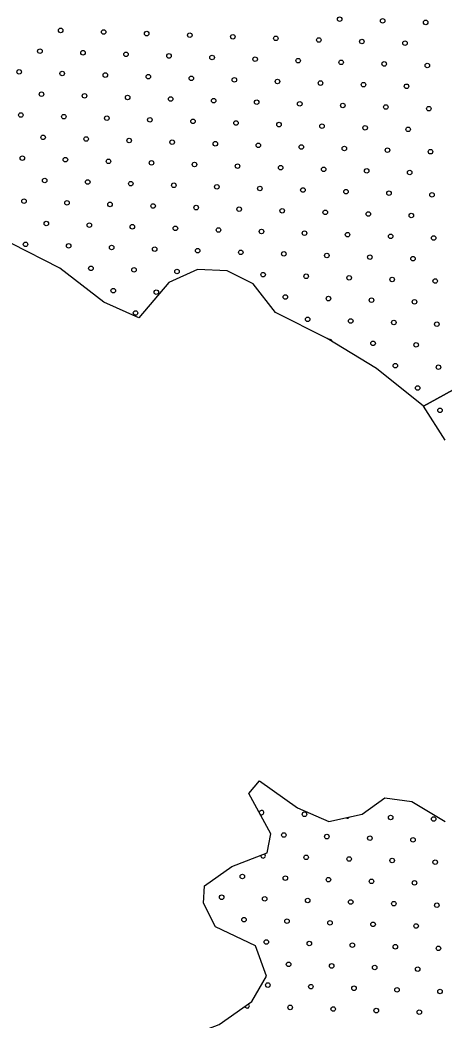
# Model space of a CAD drawing. Extents: x 1612280 to 1883141, y 560852 to 780851.
# Drawn here: x 1784608 to 1786594, y 648821 to 653503 of the extents above; entities that cross this region are included whole.
import ezdxf

# ---------------------------------------------------------------- set-up
doc = ezdxf.new("R2010")
doc.units = 0
doc.layers.add('DESIGN - SCRATCH - User 1', color=7, linetype='Continuous')
doc.layers.add('DESIGN - TRAFFIC CONTROL PERMANENT - Pavement Marking Text', color=7, linetype='Continuous')

msp = doc.modelspace()

# ---------------------------------------------------------------- linework, layer by layer
at = {"layer": 'DESIGN - SCRATCH - User 1'}
for points in [[(1788061.4, 652555.3), (1788390, 652464), (1788554.3, 652488.3), (1788718.5, 652579.6), (1788712.5, 652829.3), (1788578.6, 652884.1), (1788450.8, 653005.8), (1788274.4, 653011.9), (1788043.2, 652908.4), (1788061.4, 652555.3), (1786497.7, 651696.8), (1786278.7, 651873.4), (1786047.5, 652013.4), (1785804.1, 652135.2), (1785700.6, 652269.1), (1785579, 652330), (1785439, 652336.1), (1785305.2, 652275.2), (1785165.2, 652110.8), (1785000.9, 652183.9), (1784794.1, 652342.2), (1784568.9, 652457.9)], [(1788061.4, 652555.3), (1788390, 652464), (1788554.3, 652488.3), (1788718.5, 652579.6), (1788712.5, 652829.3), (1788578.6, 652884.1), (1788450.8, 653005.8), (1788274.4, 653011.9), (1788043.2, 652908.4), (1788061.4, 652555.3), (1786497.7, 651696.8), (1786278.7, 651873.4), (1786047.5, 652013.4), (1785804.1, 652135.2), (1785700.6, 652269.1), (1785579, 652330), (1785439, 652336.1), (1785305.2, 652275.2), (1785165.2, 652110.8), (1785000.9, 652183.9), (1784794.1, 652342.2), (1784568.9, 652457.9)], [(1788061.4, 652555.3), (1788390, 652464), (1788554.3, 652488.3), (1788718.5, 652579.6), (1788712.5, 652829.3), (1788578.6, 652884.1), (1788450.8, 653005.8), (1788274.4, 653011.9), (1788043.2, 652908.4), (1788061.4, 652555.3), (1786497.7, 651696.8), (1786278.7, 651873.4), (1786047.5, 652013.4), (1785804.1, 652135.2), (1785700.6, 652269.1), (1785579, 652330), (1785439, 652336.1), (1785305.2, 652275.2), (1785165.2, 652110.8), (1785000.9, 652183.9), (1784794.1, 652342.2), (1784568.9, 652457.9)], [(1788061.4, 652555.3), (1788390, 652464), (1788554.3, 652488.3), (1788718.5, 652579.6), (1788712.5, 652829.3), (1788578.6, 652884.1), (1788450.8, 653005.8), (1788274.4, 653011.9), (1788043.2, 652908.4), (1788061.4, 652555.3), (1786497.7, 651696.8), (1786278.7, 651873.4), (1786047.5, 652013.4), (1785804.1, 652135.2), (1785700.6, 652269.1), (1785579, 652330), (1785439, 652336.1), (1785305.2, 652275.2), (1785165.2, 652110.8), (1785000.9, 652183.9), (1784794.1, 652342.2), (1784568.9, 652457.9)], [(1786599.6, 651537.4), (1786497.7, 651696.8), (1788061.4, 652555.3)], [(1786599.6, 651537.4), (1786497.7, 651696.8), (1788061.4, 652555.3)], [(1786599.6, 651537.4), (1786497.7, 651696.8), (1788061.4, 652555.3)], [(1786599.6, 651537.4), (1786497.7, 651696.8), (1788061.4, 652555.3)], [(1785679.4, 649885.9), (1785730.1, 649945.1), (1785907.3, 649818.3), (1786055.1, 649755), (1786211.2, 649788.8), (1786316.8, 649864.8), (1786443.4, 649847.9), (1786599.6, 649755)], [(1785679.4, 649885.9), (1785730.1, 649945.1), (1785907.3, 649818.3), (1786055.1, 649755), (1786211.2, 649788.8), (1786316.8, 649864.8), (1786443.4, 649847.9), (1786599.6, 649755)], [(1785679.4, 649885.9), (1785730.1, 649945.1), (1785907.3, 649818.3), (1786055.1, 649755), (1786211.2, 649788.8), (1786316.8, 649864.8), (1786443.4, 649847.9), (1786599.6, 649755)], [(1785679.4, 649885.9), (1785730.1, 649945.1), (1785907.3, 649818.3), (1786055.1, 649755), (1786211.2, 649788.8), (1786316.8, 649864.8), (1786443.4, 649847.9), (1786599.6, 649755)], [(1784402, 648626.3), (1784657.9, 648583.7), (1785003.2, 648626.3), (1785250.5, 648694.6), (1785540.4, 648805.5), (1785693.9, 648912.2), (1785762.2, 649031.6), (1785711, 649172.4), (1785523.4, 649262), (1785468, 649373), (1785472.2, 649454), (1785600.1, 649543.6), (1785766.4, 649607.6), (1785783.5, 649697.2), (1785679.4, 649885.9)], [(1784402, 648626.3), (1784657.9, 648583.7), (1785003.2, 648626.3), (1785250.5, 648694.6), (1785540.4, 648805.5), (1785693.9, 648912.2), (1785762.2, 649031.6), (1785711, 649172.4), (1785523.4, 649262), (1785468, 649373), (1785472.2, 649454), (1785600.1, 649543.6), (1785766.4, 649607.6), (1785783.5, 649697.2), (1785679.4, 649885.9)], [(1784402, 648626.3), (1784657.9, 648583.7), (1785003.2, 648626.3), (1785250.5, 648694.6), (1785540.4, 648805.5), (1785693.9, 648912.2), (1785762.2, 649031.6), (1785711, 649172.4), (1785523.4, 649262), (1785468, 649373), (1785472.2, 649454), (1785600.1, 649543.6), (1785766.4, 649607.6), (1785783.5, 649697.2), (1785679.4, 649885.9)], [(1784402, 648626.3), (1784657.9, 648583.7), (1785003.2, 648626.3), (1785250.5, 648694.6), (1785540.4, 648805.5), (1785693.9, 648912.2), (1785762.2, 649031.6), (1785711, 649172.4), (1785523.4, 649262), (1785468, 649373), (1785472.2, 649454), (1785600.1, 649543.6), (1785766.4, 649607.6), (1785783.5, 649697.2), (1785679.4, 649885.9)]]:
    msp.add_lwpolyline(points, dxfattribs=at)
at = {"layer": 'DESIGN - TRAFFIC CONTROL PERMANENT - Pavement Marking Text'}
for centre in [(1786105.1, 653506.8), (1786105.1, 653506.8), (1786306.7, 653499.3), (1786306.7, 653499.3), (1786508.3, 653491.9), (1786508.3, 653491.9), (1784798.3, 653454.5), (1784798.3, 653454.5), (1785000, 653447.1), (1785000, 653447.1), (1785201.6, 653439.6), (1785201.6, 653439.6), (1785403.2, 653432.1), (1785403.2, 653432.1), (1785604.8, 653424.7), (1785604.8, 653424.7), (1785806.4, 653417.2), (1785806.4, 653417.2), (1786008, 653409.7), (1786008, 653409.7), (1786209.6, 653402.3), (1786209.6, 653402.3), (1786411.2, 653394.8), (1786411.2, 653394.8), (1784701.3, 653357.5), (1784701.3, 653357.5), (1784902.9, 653350), (1784902.9, 653350), (1785104.5, 653342.5), (1785104.5, 653342.5), (1785306.1, 653335.1), (1785306.1, 653335.1), (1785507.7, 653327.6), (1785507.7, 653327.6), (1785709.3, 653320.1), (1785709.3, 653320.1), (1785910.9, 653312.7), (1785910.9, 653312.7), (1786112.5, 653305.2), (1786112.5, 653305.2), (1786314.2, 653297.7), (1786314.2, 653297.7), (1784604.2, 653260.4), (1784604.2, 653260.4), (1784805.8, 653252.9), (1784805.8, 653252.9), (1786515.8, 653290.3), (1786515.8, 653290.3), (1785007.4, 653245.5), (1785007.4, 653245.5), (1785209, 653238), (1785209, 653238), (1785410.6, 653230.5), (1785410.6, 653230.5), (1785612.3, 653223.1), (1785612.3, 653223.1), (1785813.9, 653215.6), (1785813.9, 653215.6), (1786015.5, 653208.1), (1786015.5, 653208.1), (1786217.1, 653200.7), (1786217.1, 653200.7), (1784708.7, 653155.9), (1784708.7, 653155.9), (1786418.7, 653193.2), (1786418.7, 653193.2), (1784910.4, 653148.4), (1784910.4, 653148.4), (1785112, 653140.9), (1785112, 653140.9), (1785313.6, 653133.5), (1785313.6, 653133.5), (1785515.2, 653126), (1785515.2, 653126), (1785716.8, 653118.5), (1785716.8, 653118.5), (1785918.4, 653111.1), (1785918.4, 653111.1), (1786120, 653103.6), (1786120, 653103.6), (1786321.6, 653096.1), (1786321.6, 653096.1), (1786523.2, 653088.7), (1786523.2, 653088.7), (1784611.7, 653058.8), (1784611.7, 653058.8), (1784813.3, 653051.3), (1784813.3, 653051.3), (1785014.9, 653043.8), (1785014.9, 653043.8), (1785216.5, 653036.4), (1785216.5, 653036.4), (1785418.1, 653028.9), (1785418.1, 653028.9), (1785619.7, 653021.4), (1785619.7, 653021.4), (1785821.3, 653014), (1785821.3, 653014), (1786022.9, 653006.5), (1786022.9, 653006.5), (1786224.6, 652999), (1786224.6, 652999), (1786426.2, 652991.6), (1786426.2, 652991.6), (1784716.2, 652954.2), (1784716.2, 652954.2), (1784917.8, 652946.8), (1784917.8, 652946.8), (1785119.4, 652939.3), (1785119.4, 652939.3), (1785321, 652931.8), (1785321, 652931.8), (1785522.7, 652924.4), (1785522.7, 652924.4), (1785724.3, 652916.9), (1785724.3, 652916.9), (1785925.9, 652909.4), (1785925.9, 652909.4), (1786127.5, 652902), (1786127.5, 652902), (1786329.1, 652894.5), (1786329.1, 652894.5), (1786530.7, 652887), (1786530.7, 652887), (1784619.1, 652857.2), (1784619.1, 652857.2), (1784820.7, 652849.7), (1784820.7, 652849.7), (1785022.4, 652842.2), (1785022.4, 652842.2), (1785224, 652834.8), (1785224, 652834.8), (1785425.6, 652827.3), (1785425.6, 652827.3), (1785627.2, 652819.8), (1785627.2, 652819.8), (1785828.8, 652812.4), (1785828.8, 652812.4), (1786030.4, 652804.9), (1786030.4, 652804.9), (1786232, 652797.4), (1786232, 652797.4), (1786433.6, 652790), (1786433.6, 652790), (1784723.7, 652752.6), (1784723.7, 652752.6), (1784925.3, 652745.2), (1784925.3, 652745.2), (1785126.9, 652737.7), (1785126.9, 652737.7), (1785328.5, 652730.2), (1785328.5, 652730.2), (1785530.1, 652722.8), (1785530.1, 652722.8), (1785731.7, 652715.3), (1785731.7, 652715.3), (1785933.3, 652707.8), (1785933.3, 652707.8), (1786134.9, 652700.4), (1786134.9, 652700.4), (1786336.6, 652692.9), (1786336.6, 652692.9), (1786538.2, 652685.4), (1786538.2, 652685.4), (1784626.6, 652655.6), (1784626.6, 652655.6), (1784828.2, 652648.1), (1784828.2, 652648.1), (1785029.8, 652640.6), (1785029.8, 652640.6), (1785231.4, 652633.2), (1785231.4, 652633.2), (1785433, 652625.7), (1785433, 652625.7), (1785634.7, 652618.2), (1785634.7, 652618.2), (1785836.3, 652610.8), (1785836.3, 652610.8), (1786037.9, 652603.3), (1786037.9, 652603.3), (1786239.5, 652595.8), (1786239.5, 652595.8), (1784731.1, 652551), (1784731.1, 652551), (1786441.1, 652588.4), (1786441.1, 652588.4), (1784932.8, 652543.6), (1784932.8, 652543.6), (1785134.4, 652536.1), (1785134.4, 652536.1), (1785336, 652528.6), (1785336, 652528.6), (1785537.6, 652521.2), (1785537.6, 652521.2), (1785739.2, 652513.7), (1785739.2, 652513.7), (1785940.8, 652506.2), (1785940.8, 652506.2), (1786142.4, 652498.8), (1786142.4, 652498.8), (1784634.1, 652454), (1784634.1, 652454), (1786344, 652491.3), (1786344, 652491.3), (1786545.6, 652483.8), (1786545.6, 652483.8), (1784835.7, 652446.5), (1784835.7, 652446.5), (1785037.3, 652439), (1785037.3, 652439), (1785238.9, 652431.6), (1785238.9, 652431.6), (1785440.5, 652424.1), (1785440.5, 652424.1), (1785642.1, 652416.6), (1785642.1, 652416.6), (1785843.7, 652409.1), (1785843.7, 652409.1), (1786045.3, 652401.7), (1786045.3, 652401.7), (1786247, 652394.2), (1786247, 652394.2), (1786448.6, 652386.7), (1786448.6, 652386.7), (1784940.2, 652341.9), (1784940.2, 652341.9), (1785141.8, 652334.5), (1785141.8, 652334.5), (1785343.4, 652327), (1785343.4, 652327), (1785746.7, 652312.1), (1785746.7, 652312.1), (1785948.3, 652304.6), (1785948.3, 652304.6), (1786149.9, 652297.1), (1786149.9, 652297.1), (1786351.5, 652289.7), (1786351.5, 652289.7), (1786553.1, 652282.2), (1786553.1, 652282.2), (1785044.8, 652237.4), (1785044.8, 652237.4), (1785246.4, 652229.9), (1785246.4, 652229.9), (1785851.2, 652207.5), (1785851.2, 652207.5), (1786052.8, 652200.1), (1786052.8, 652200.1), (1786254.4, 652192.6), (1786254.4, 652192.6), (1786456, 652185.1), (1786456, 652185.1), (1785149.3, 652132.9), (1785149.3, 652132.9), (1785955.7, 652103), (1785955.7, 652103), (1786157.3, 652095.5), (1786157.3, 652095.5), (1786359, 652088.1), (1786359, 652088.1), (1786560.6, 652080.6), (1786560.6, 652080.6), (1786261.9, 651991), (1786261.9, 651991), (1786463.5, 651983.5), (1786463.5, 651983.5), (1786366.4, 651886.5), (1786366.4, 651886.5), (1786568, 651879), (1786568, 651879), (1786471, 651781.9), (1786471, 651781.9), (1786575.5, 651677.4), (1786575.5, 651677.4), (1785940.8, 649788.2), (1785940.8, 649788.2), (1786344, 649773.3), (1786344, 649773.3), (1786545.6, 649765.8), (1786545.6, 649765.8), (1785843.7, 649691.1), (1785843.7, 649691.1), (1786045.3, 649683.7), (1786045.3, 649683.7), (1786247, 649676.2), (1786247, 649676.2), (1786448.6, 649668.7), (1786448.6, 649668.7), (1785948.3, 649586.6), (1785948.3, 649586.6), (1786149.9, 649579.1), (1786149.9, 649579.1), (1786351.5, 649571.7), (1786351.5, 649571.7), (1786553.1, 649564.2), (1786553.1, 649564.2), (1785649.6, 649497), (1785649.6, 649497), (1785851.2, 649489.5), (1785851.2, 649489.5), (1786052.8, 649482.1), (1786052.8, 649482.1), (1786254.4, 649474.6), (1786254.4, 649474.6), (1786456, 649467.1), (1786456, 649467.1), (1785552.5, 649399.9), (1785552.5, 649399.9), (1785754.1, 649392.5), (1785754.1, 649392.5), (1785955.7, 649385), (1785955.7, 649385), (1786157.3, 649377.5), (1786157.3, 649377.5), (1786359, 649370.1), (1786359, 649370.1), (1786560.6, 649362.6), (1786560.6, 649362.6), (1785657.1, 649295.4), (1785657.1, 649295.4), (1785858.7, 649287.9), (1785858.7, 649287.9), (1786060.3, 649280.5), (1786060.3, 649280.5), (1786261.9, 649273), (1786261.9, 649273), (1786463.5, 649265.5), (1786463.5, 649265.5), (1785761.6, 649190.9), (1785761.6, 649190.9), (1785963.2, 649183.4), (1785963.2, 649183.4), (1786164.8, 649175.9), (1786164.8, 649175.9), (1786366.4, 649168.5), (1786366.4, 649168.5), (1786568, 649161), (1786568, 649161), (1785866.1, 649086.3), (1785866.1, 649086.3), (1786067.7, 649078.8), (1786067.7, 649078.8), (1786269.4, 649071.4), (1786269.4, 649071.4), (1786471, 649063.9), (1786471, 649063.9), (1785769.1, 648989.2), (1785769.1, 648989.2), (1785970.7, 648981.8), (1785970.7, 648981.8), (1786172.3, 648974.3), (1786172.3, 648974.3), (1786373.9, 648966.8), (1786373.9, 648966.8), (1786575.5, 648959.4), (1786575.5, 648959.4), (1785873.6, 648884.7), (1785873.6, 648884.7), (1786075.2, 648877.2), (1786075.2, 648877.2), (1786276.8, 648869.8), (1786276.8, 648869.8), (1786478.4, 648862.3), (1786478.4, 648862.3)]:
    msp.add_circle(centre, 10.6, dxfattribs=at)
for centre, start, end in [((1786060.3, 651998.5), 4.3902, 113.2092), ((1785739.2, 649795.7), 242.714, 175.0343), ((1786142.4, 649780.7), 231.6101, 332.8029), ((1785746.7, 649594.1), 169.393, 52.7105), ((1785672, 648892.2), 193.0642, 56.5246)]:
    msp.add_arc(centre, 10.6, start, end, dxfattribs=at)

doc.saveas('drawing.dxf')
